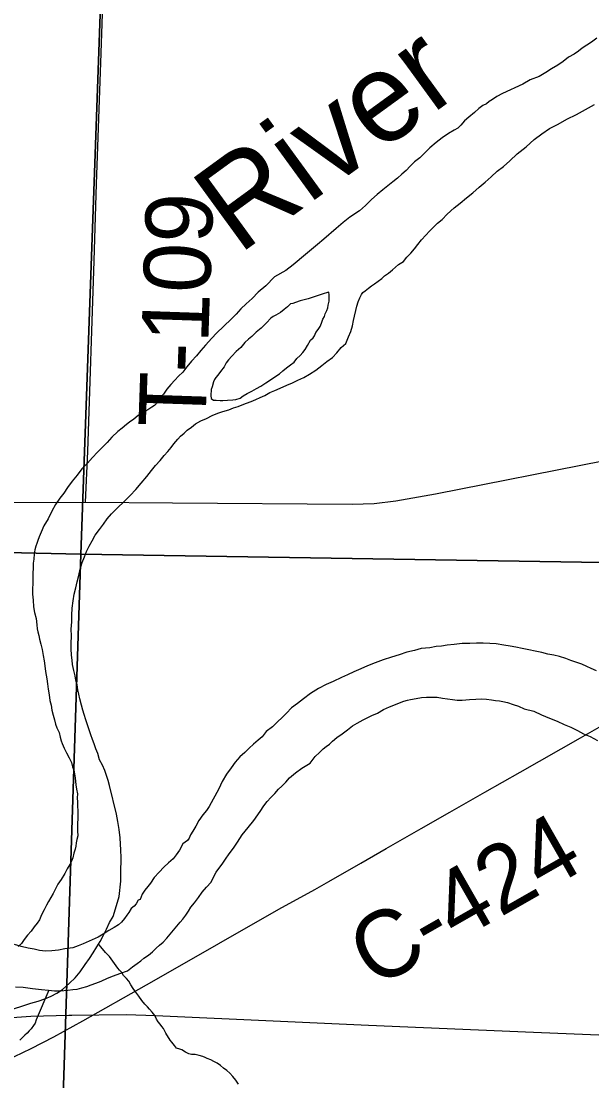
# Model space of a CAD drawing. Extents: x 2.4 to 73.1, y 4.5 to 25.6.
# Drawn here: x 42.5206 to 42.7626, y 20.9109 to 21.3601 of the extents above; entities that cross this region are included whole.
import ezdxf

# ---------------------------------------------------------------- set-up
doc = ezdxf.new("R2010")
doc.units = 0
for name, color, linetype in [('GM_X_County_Road', 7, 'Continuous'), ('GM_X_County_Road_Text', 7, 'Continuous'), ('GM_X_Major_River', 7, 'Continuous'), ('GM_X_Major_River_Text', 7, 'Continuous'), ('GM_X_Minor_River', 7, 'Continuous'), ('GM_X_Section', 7, 'Continuous'), ('GM_X_Township_Road', 7, 'Continuous'), ('GM_X_Township_Road_Text', 7, 'Continuous')]:
    doc.layers.add(name, color=color, linetype=linetype)

msp = doc.modelspace()

# ---------------------------------------------------------------- linework, layer by layer
at = {"layer": 'GM_X_County_Road'}
for points in [[(42.64518, 20.99197), (42.65115, 20.99542), (42.66464, 21.00314), (42.67544, 21.00931), (42.69029, 21.0178), (42.70244, 21.02473), (42.71728, 21.03322), (42.73215, 21.04168), (42.7578, 21.05632), (42.78752, 21.07326), (42.81189, 21.08703), (42.82281, 21.093), (42.83389, 21.09867), (42.83472, 21.09908)], [(42.579, 20.9546), (42.62982, 20.9836), (42.64518, 20.99197)], [(42.38806, 20.90622), (42.39204, 20.9054), (42.39969, 20.90414), (42.40739, 20.90322), (42.41512, 20.90261), (42.42442, 20.90223), (42.43372, 20.90219), (42.44147, 20.90244), (42.44765, 20.90289), (42.4569, 20.90394), (42.46609, 20.90536), (42.47219, 20.90651), (42.48124, 20.90864), (42.48873, 20.91065), (42.49615, 20.9129), (42.50349, 20.91541), (42.51073, 20.91818), (42.51785, 20.92123), (42.52486, 20.92456), (42.53452, 20.92952), (42.54676, 20.93627), (42.57377, 20.95164), (42.579, 20.9546)], [(42.48212, 20.93453), (42.49531, 20.93598), (42.51081, 20.9373), (42.52477, 20.93826), (42.54082, 20.93877), (42.54171, 20.93877)], [(42.54171, 20.93877), (42.54215, 20.93877), (42.56512, 20.939), (42.57759, 20.93858), (42.63052, 20.93612), (42.66787, 20.93441), (42.73793, 20.93149), (42.76898, 20.93028)]]:
    msp.add_lwpolyline(points, dxfattribs=at)
at = {"layer": 'GM_X_Major_River'}
for points in [[(42.76475, 21.35287), (42.76243, 21.35121), (42.7605, 21.34992), (42.75857, 21.34864), (42.75702, 21.34734), (42.75509, 21.34605), (42.75278, 21.34478), (42.75046, 21.34293), (42.74815, 21.34146), (42.74545, 21.33981), (42.74314, 21.33834), (42.74025, 21.3367), (42.73641, 21.33527), (42.73333, 21.33344), (42.72468, 21.32945), (42.72237, 21.32817), (42.72044, 21.32689), (42.71909, 21.32597), (42.71793, 21.32504), (42.71639, 21.32432), (42.71466, 21.32303), (42.71291, 21.32136)], [(42.57761, 21.17166), (42.57956, 21.1739), (42.58132, 21.17595), (42.58288, 21.17762), (42.58425, 21.1793), (42.58542, 21.18098), (42.58699, 21.18285), (42.58816, 21.18415), (42.58971, 21.18545), (42.59107, 21.18675), (42.59281, 21.18804), (42.59455, 21.18933), (42.59686, 21.19061), (42.59916, 21.1917), (42.60166, 21.19297), (42.60396, 21.19387), (42.60607, 21.19458), (42.60875, 21.19528), (42.61067, 21.19619), (42.61258, 21.19671), (42.61431, 21.19743), (42.61623, 21.19815), (42.61814, 21.19887), (42.62007, 21.19977), (42.62198, 21.20049), (42.6239, 21.2014), (42.62602, 21.20268), (42.62814, 21.20358), (42.63044, 21.20448), (42.63332, 21.20575), (42.63562, 21.20683), (42.63793, 21.20792), (42.64042, 21.209), (42.64293, 21.21047), (42.64563, 21.21212), (42.64814, 21.21415), (42.65027, 21.21581), (42.65259, 21.21747), (42.65454, 21.21952), (42.6563, 21.22176), (42.65824, 21.22342), (42.65944, 21.22624), (42.66044, 21.2285), (42.66107, 21.23096), (42.6615, 21.23323), (42.66297, 21.23927), (42.66358, 21.24116), (42.66419, 21.24286), (42.66498, 21.24417), (42.66557, 21.2451), (42.66654, 21.24584), (42.66789, 21.24695), (42.66924, 21.24787), (42.6704, 21.24879), (42.67195, 21.2499), (42.67349, 21.25101), (42.67466, 21.25212), (42.6764, 21.25322), (42.67814, 21.2547), (42.67931, 21.25581), (42.68066, 21.25692), (42.68278, 21.2582), (42.68416, 21.26007), (42.6859, 21.26174), (42.68747, 21.26361), (42.68884, 21.26548), (42.6904, 21.26734), (42.69216, 21.26939), (42.69372, 21.27107), (42.69527, 21.27255), (42.69721, 21.27441), (42.69915, 21.27607), (42.70129, 21.27831), (42.7042, 21.2809), (42.70672, 21.28293), (42.70943, 21.28515), (42.71214, 21.28737), (42.71486, 21.28978), (42.71738, 21.29181), (42.7199, 21.29403), (42.72242, 21.29645), (42.72513, 21.29848), (42.72785, 21.30089), (42.73095, 21.30386), (42.73482, 21.30681), (42.73813, 21.30996), (42.74141, 21.31236), (42.74469, 21.31456), (42.74835, 21.31638), (42.75201, 21.31858), (42.75604, 21.32058), (42.75989, 21.32258), (42.76374, 21.32477)], [(42.71291, 21.32136), (42.71039, 21.31932), (42.70864, 21.31784), (42.70708, 21.31598), (42.70572, 21.31468), (42.70419, 21.31395), (42.70187, 21.31249), (42.69917, 21.31065), (42.69665, 21.30861), (42.69394, 21.30639), (42.69161, 21.30417), (42.68966, 21.30212), (42.68734, 21.30046), (42.68559, 21.2986), (42.68384, 21.29674), (42.68209, 21.29526), (42.68016, 21.2936), (42.67822, 21.29193), (42.67609, 21.29027), (42.67396, 21.28861), (42.67163, 21.28657), (42.66912, 21.28454), (42.66659, 21.28193), (42.66406, 21.27971), (42.66001, 21.27695), (42.65711, 21.27474), (42.6542, 21.27214), (42.64897, 21.2677), (42.64625, 21.26548), (42.64122, 21.26123), (42.63598, 21.25679), (42.63289, 21.25439), (42.62807, 21.25164), (42.62438, 21.24793), (42.62108, 21.24515), (42.61855, 21.24255), (42.61603, 21.24033), (42.6137, 21.2381), (42.61175, 21.23586), (42.60961, 21.23382), (42.6034, 21.22788), (42.60144, 21.22565), (42.59872, 21.22267), (42.59677, 21.22043), (42.595, 21.21819), (42.59286, 21.21596), (42.59091, 21.21354), (42.58915, 21.2113), (42.5874, 21.20962), (42.58584, 21.20795), (42.58409, 21.20609), (42.58233, 21.20404), (42.58095, 21.20198), (42.5792, 21.20012), (42.57801, 21.19806), (42.57723, 21.19713), (42.57607, 21.19639), (42.57434, 21.19529), (42.57241, 21.19419), (42.57029, 21.19291), (42.56836, 21.19144), (42.56662, 21.19015), (42.56526, 21.18904), (42.56352, 21.18756), (42.56158, 21.18608), (42.55906, 21.18367), (42.55711, 21.18143), (42.55497, 21.17939), (42.55302, 21.17734), (42.55088, 21.17511), (42.54874, 21.17269), (42.5464, 21.17027), (42.54444, 21.16766), (42.54229, 21.16505), (42.54033, 21.16243), (42.53876, 21.16), (42.537, 21.15795), (42.53523, 21.15514), (42.53364, 21.15232), (42.53205, 21.14913), (42.53027, 21.14613), (42.52907, 21.1435), (42.52826, 21.14143), (42.52766, 21.13992), (42.52725, 21.1386), (42.52684, 21.13747), (42.52643, 21.13596), (42.5262, 21.13425), (42.52596, 21.13198), (42.52573, 21.13027), (42.52559, 21.12401), (42.52554, 21.12173), (42.52549, 21.11945), (42.52544, 21.11717), (42.52576, 21.1147), (42.52589, 21.11184), (42.52621, 21.10937), (42.52692, 21.10688), (42.52724, 21.10422), (42.52739, 21.1025), (42.52774, 21.10117)], [(42.64828, 21.24432), (42.64231, 21.2424), (42.63887, 21.24152), (42.63696, 21.24081), (42.63581, 21.24045), (42.63485, 21.24028), (42.63349, 21.23899), (42.63214, 21.23788), (42.63059, 21.23658), (42.62866, 21.23548), (42.62751, 21.23494), (42.62654, 21.2342), (42.62459, 21.23216), (42.62245, 21.22993), (42.62032, 21.22826), (42.61838, 21.22641), (42.61703, 21.2253), (42.61547, 21.22381), (42.61371, 21.22176), (42.61178, 21.2201), (42.61002, 21.21805), (42.60847, 21.21656), (42.60749, 21.21525), (42.60669, 21.21356), (42.60512, 21.21151), (42.60395, 21.21001), (42.60316, 21.20908), (42.60257, 21.20814), (42.60217, 21.2072), (42.60155, 21.20513), (42.60115, 21.204), (42.60109, 21.20134), (42.60125, 21.2002), (42.60219, 21.19942), (42.60333, 21.19939), (42.60504, 21.19935), (42.60618, 21.19933), (42.60808, 21.19947), (42.61037, 21.19961), (42.6117, 21.19977), (42.61342, 21.2003), (42.61477, 21.20122), (42.61651, 21.20232), (42.61843, 21.20323), (42.62036, 21.20433), (42.62228, 21.20542), (42.6244, 21.20671), (42.62633, 21.20799), (42.62865, 21.20965), (42.63019, 21.21057), (42.63155, 21.21186), (42.6331, 21.21316), (42.63484, 21.21445), (42.63639, 21.21555), (42.63756, 21.21705), (42.63892, 21.21835), (42.64009, 21.21965), (42.64107, 21.22096), (42.64206, 21.22265), (42.64325, 21.2249), (42.64441, 21.22582), (42.64501, 21.22676), (42.64561, 21.22807), (42.64658, 21.22938), (42.64737, 21.2307), (42.64798, 21.23201), (42.64858, 21.23371), (42.64918, 21.23483), (42.64958, 21.23596), (42.65019, 21.23747), (42.65059, 21.2386), (42.65081, 21.23974), (42.65123, 21.24144), (42.65125, 21.24239), (42.65129, 21.24428), (42.65111, 21.24506), (42.65101, 21.2452)], [(42.65101, 21.2452), (42.64828, 21.24432)], [(42.51731, 20.94145), (42.52133, 20.94269), (42.52478, 20.94375), (42.52784, 20.94464), (42.53071, 20.94571), (42.5334, 20.94679), (42.53571, 20.94807), (42.53821, 20.94953), (42.54113, 20.95232), (42.54346, 20.95454), (42.54561, 20.95715), (42.54777, 20.96015), (42.54954, 20.96277), (42.55111, 20.9652), (42.55269, 20.96763), (42.55407, 20.96988), (42.55546, 20.97232), (42.55685, 20.97514), (42.55805, 20.97796), (42.55963, 20.98059), (42.56066, 20.98379), (42.56211, 20.98908), (42.56282, 20.99552), (42.5629, 20.99894), (42.56305, 21.00558), (42.56292, 21.00862), (42.56266, 21.01395), (42.56217, 21.01738), (42.56168, 21.02081), (42.56099, 21.02387), (42.55803, 21.03609), (42.55751, 21.03819), (42.55679, 21.0403), (42.55608, 21.0424), (42.55518, 21.0447), (42.5539, 21.04701), (42.5532, 21.04968), (42.55229, 21.05161), (42.55158, 21.05371), (42.55086, 21.05563), (42.55014, 21.05754), (42.54943, 21.05965), (42.54872, 21.06175), (42.54801, 21.06386), (42.5473, 21.06615), (42.54677, 21.06807), (42.54625, 21.07017), (42.54555, 21.07284), (42.54502, 21.07475), (42.54468, 21.07666), (42.54435, 21.07876), (42.54382, 21.08067), (42.54348, 21.08258), (42.54296, 21.08487), (42.54245, 21.08735), (42.5423, 21.08925), (42.54197, 21.09135), (42.54184, 21.09401), (42.54189, 21.09629), (42.54196, 21.09952), (42.54184, 21.10237), (42.54209, 21.1054), (42.54216, 21.10825), (42.54223, 21.11129), (42.54267, 21.11432), (42.54312, 21.11716), (42.54375, 21.1198), (42.54438, 21.12245), (42.54501, 21.12509), (42.54564, 21.12774), (42.54646, 21.13057), (42.54747, 21.13302), (42.54828, 21.13528), (42.54947, 21.13753), (42.55066, 21.13978), (42.55205, 21.14222), (42.55381, 21.14465), (42.55557, 21.14689), (42.55714, 21.14914), (42.5589, 21.15119), (42.56687, 21.15899), (42.56921, 21.16159), (42.57155, 21.1642), (42.57389, 21.167), (42.57585, 21.16961), (42.57761, 21.17166)], [(42.52774, 21.10117), (42.52809, 21.09964), (42.52843, 21.09811), (42.52896, 21.09601), (42.52947, 21.09372), (42.52999, 21.09124), (42.53032, 21.08895), (42.53065, 21.08685), (42.53098, 21.08438), (42.53148, 21.08133), (42.53181, 21.07923), (42.53214, 21.07694), (42.53246, 21.07446), (42.53279, 21.07218), (42.53332, 21.07008), (42.53365, 21.06798), (42.53417, 21.06588), (42.5347, 21.06397), (42.53523, 21.06205), (42.53576, 21.06052), (42.53667, 21.0586), (42.53719, 21.0565), (42.53754, 21.05498), (42.53808, 21.05382), (42.5388, 21.05191), (42.5399, 21.04998), (42.54099, 21.04787), (42.5419, 21.04576), (42.54243, 21.04404), (42.54296, 21.04251), (42.54331, 21.04098), (42.54346, 21.03927), (42.54378, 21.03641), (42.54412, 21.0345), (42.54445, 21.03259), (42.54441, 21.03089), (42.54456, 21.02898), (42.54452, 21.02727), (42.54467, 21.02537), (42.54463, 21.02347), (42.54452, 21.01854), (42.54448, 21.01683), (42.54462, 21.01473), (42.54421, 21.01322), (42.54398, 21.01171), (42.54376, 21.01039), (42.54354, 21.00906), (42.54294, 21.00736), (42.54251, 21.00547), (42.54191, 21.00397), (42.54131, 21.00265), (42.54013, 21.00078), (42.53913, 20.99871), (42.53755, 20.99628), (42.53618, 20.99422), (42.53518, 20.99234), (42.53419, 20.99027), (42.5332, 20.98859), (42.53221, 20.9869), (42.53142, 20.9854), (42.53042, 20.98333), (42.52923, 20.98127), (42.52842, 20.9792), (42.52744, 20.9777), (42.52608, 20.97621), (42.52489, 20.97434), (42.52334, 20.97266), (42.52196, 20.97079), (42.52078, 20.96911), (42.51942, 20.96781)], [(42.76457, 21.08467), (42.76231, 21.08567), (42.76042, 21.08648), (42.75835, 21.08747), (42.75628, 21.08828), (42.75364, 21.0891), (42.75157, 21.0899), (42.74892, 21.09072), (42.74646, 21.09135), (42.744, 21.09179), (42.74135, 21.09241), (42.73303, 21.09412), (42.73038, 21.09475), (42.72792, 21.09519), (42.72527, 21.09563), (42.72205, 21.09608), (42.71939, 21.09633), (42.71654, 21.09639), (42.71369, 21.09646), (42.71084, 21.09633), (42.7076, 21.09621), (42.70417, 21.09591), (42.70131, 21.0956), (42.69883, 21.09508), (42.69655, 21.09494), (42.69387, 21.09443), (42.69026, 21.09413), (42.68738, 21.09325), (42.68414, 21.09256), (42.68088, 21.0915), (42.67762, 21.09043), (42.67418, 21.08937), (42.67073, 21.08812), (42.66747, 21.08686), (42.66459, 21.08559), (42.66171, 21.08433), (42.65902, 21.08306), (42.65652, 21.08179), (42.65287, 21.08016), (42.64999, 21.07889), (42.64672, 21.07726), (42.64325, 21.07506), (42.64035, 21.07284), (42.63783, 21.07081), (42.63532, 21.06896), (42.63318, 21.06673), (42.63123, 21.06488), (42.62929, 21.06302), (42.62715, 21.06098), (42.62445, 21.05895), (42.62288, 21.05671), (42.62113, 21.05523)], [(42.59411, 20.98631), (42.59587, 20.98855), (42.59744, 20.99079), (42.5992, 20.99303), (42.60115, 20.99508), (42.60235, 20.99752), (42.60334, 20.9994), (42.60451, 21.00089), (42.60589, 21.00276), (42.60726, 21.00482), (42.60883, 21.00706), (42.6106, 21.00949), (42.61237, 21.01211), (42.61434, 21.01511), (42.61688, 21.01828), (42.61923, 21.02127), (42.62197, 21.025), (42.62355, 21.02744), (42.62492, 21.02931), (42.62648, 21.03098), (42.62823, 21.03265), (42.62979, 21.03452), (42.63115, 21.03581), (42.6329, 21.03749), (42.63446, 21.03935), (42.63698, 21.04138), (42.63969, 21.04341), (42.64316, 21.04561), (42.64531, 21.04841), (42.64706, 21.05008), (42.64862, 21.05157), (42.64997, 21.05268), (42.65132, 21.0536), (42.65268, 21.0549), (42.65443, 21.05638), (42.65675, 21.05804), (42.65906, 21.05969), (42.66119, 21.06135), (42.66312, 21.06245), (42.66562, 21.06391), (42.66735, 21.06483), (42.66928, 21.06573), (42.67177, 21.06681), (42.67428, 21.06828), (42.67677, 21.06936), (42.68291, 21.07188), (42.68444, 21.07223), (42.68578, 21.07258), (42.68807, 21.07291), (42.69036, 21.07343), (42.69246, 21.07357), (42.69473, 21.07352), (42.69701, 21.07347), (42.69929, 21.07304), (42.70137, 21.0728), (42.70346, 21.07256), (42.70554, 21.07232), (42.70763, 21.07228), (42.70916, 21.07243), (42.71068, 21.07259), (42.71335, 21.07272), (42.71563, 21.07286), (42.71791, 21.07262), (42.71999, 21.07238), (42.7217, 21.07215), (42.72341, 21.07192), (42.72492, 21.0717), (42.72681, 21.07128), (42.72927, 21.07046), (42.73153, 21.06965), (42.73398, 21.06864), (42.73795, 21.06761), (42.74133, 21.06601), (42.74472, 21.0646), (42.74793, 21.06339), (42.75094, 21.06199), (42.75376, 21.06079), (42.75658, 21.0594), (42.75902, 21.05801), (42.76185, 21.05681), (42.76504, 21.05522)], [(42.62113, 21.05523), (42.61919, 21.05356), (42.61725, 21.05189), (42.6155, 21.05003), (42.61337, 21.04818), (42.61142, 21.04595), (42.60965, 21.04352), (42.60769, 21.0409), (42.60591, 21.03771), (42.60451, 21.0347), (42.60035, 21.0272), (42.59917, 21.02552), (42.59761, 21.02365), (42.59603, 21.02122), (42.59465, 21.01878), (42.59346, 21.01672), (42.59248, 21.01522), (42.59187, 21.01371), (42.59109, 21.01278), (42.58916, 21.0113), (42.58777, 21.00868), (42.58639, 21.00662), (42.58502, 21.00494), (42.58308, 21.00327), (42.58114, 21.00142), (42.57919, 20.99937), (42.57705, 20.99714), (42.57548, 20.99471), (42.5743, 20.99321), (42.57313, 20.99172), (42.57195, 20.99003), (42.57114, 20.98777), (42.57018, 20.98742), (42.56939, 20.98591), (42.5686, 20.98498), (42.56725, 20.98387), (42.56626, 20.98218), (42.56548, 20.98106), (42.5645, 20.97976), (42.56313, 20.97808), (42.56196, 20.97696), (42.56004, 20.97587), (42.55773, 20.97459), (42.55541, 20.97312), (42.55329, 20.97184), (42.54695, 20.96894), (42.54484, 20.96804), (42.54254, 20.96733), (42.53911, 20.96684), (42.53644, 20.96633), (42.53358, 20.96601), (42.53092, 20.96588), (42.52845, 20.96613), (42.52618, 20.96675), (42.52353, 20.96719), (42.52069, 20.96782), (42.51786, 20.96864)], [(42.51822, 20.95078), (42.52145, 20.95052), (42.52543, 20.95005), (42.52922, 20.94958), (42.53225, 20.94933), (42.53472, 20.94908), (42.53719, 20.94902), (42.54043, 20.94933), (42.54253, 20.94966), (42.54443, 20.94981), (42.54635, 20.95034), (42.54845, 20.95086), (42.55037, 20.95158), (42.55228, 20.9523), (42.55458, 20.95319), (42.55727, 20.95446), (42.55976, 20.95536), (42.56245, 20.95644), (42.56571, 20.9575), (42.56784, 20.95916), (42.56977, 20.96064), (42.57132, 20.96174), (42.57267, 20.96285), (42.5746, 20.96414), (42.57635, 20.96562), (42.5779, 20.96711), (42.57926, 20.9684), (42.58081, 20.9697), (42.58237, 20.97137), (42.58374, 20.97305), (42.58803, 20.97809), (42.5892, 20.97939), (42.59038, 20.98107), (42.59156, 20.98276), (42.59255, 20.98444), (42.59411, 20.98631)]]:
    msp.add_lwpolyline(points, dxfattribs=at)
at = {"layer": 'GM_X_Minor_River'}
for points in [[(42.61039, 20.91277), (42.60909, 20.91413), (42.60779, 20.9153), (42.60648, 20.91628), (42.60517, 20.91745), (42.60367, 20.91843), (42.60236, 20.91903), (42.60104, 20.91982), (42.59954, 20.92042), (42.5986, 20.92082), (42.59765, 20.92122), (42.59614, 20.92164), (42.59444, 20.92206), (42.59292, 20.92209), (42.59178, 20.92231), (42.59028, 20.9231), (42.58878, 20.92408), (42.58784, 20.92429), (42.58652, 20.9247), (42.58559, 20.92586), (42.58448, 20.92722), (42.58374, 20.92818), (42.58191, 20.93107), (42.581, 20.933), (42.58026, 20.93396), (42.57952, 20.93493), (42.57878, 20.93589), (42.57805, 20.93705), (42.57732, 20.93859), (42.57621, 20.93994), (42.5751, 20.9413), (42.57417, 20.94227), (42.57306, 20.94343), (42.57176, 20.94498), (42.57047, 20.94672), (42.56918, 20.94846), (42.56807, 20.95), (42.56716, 20.95154), (42.56624, 20.95308), (42.56532, 20.95424), (42.56402, 20.9556), (42.56328, 20.95676), (42.56235, 20.95773), (42.56161, 20.9587), (42.56087, 20.95966), (42.56014, 20.96063), (42.55885, 20.96256), (42.55811, 20.96352), (42.55644, 20.96527), (42.55514, 20.96682), (42.55421, 20.96779), (42.55348, 20.96895), (42.55329, 20.96895), (42.55348, 20.96895)], [(42.53236, 20.94931), (42.52703, 20.93672), (42.52662, 20.93539), (42.52583, 20.93427), (42.52485, 20.93296), (42.52407, 20.93203), (42.5231, 20.9311), (42.52213, 20.93018), (42.52116, 20.92925), (42.51999, 20.92813)], [(42.61279, 20.90949), (42.61169, 20.91122), (42.61039, 20.91277)]]:
    msp.add_lwpolyline(points, dxfattribs=at)
at = {"layer": 'GM_X_Section'}
for points in [[(42.56467, 21.65913), (42.54599, 21.1341), (42.04233, 21.14544), (42.06046, 21.67149), (42.06502, 21.67138)], [(43.06884, 21.64518), (43.05029, 21.12615), (42.54599, 21.1341), (42.56467, 21.65913), (42.5681, 21.65904)], [(42.54599, 21.1341), (42.52955, 20.63169), (42.02448, 20.64742), (42.04233, 21.14544)], [(43.03309, 20.62339), (42.52955, 20.63169), (42.54599, 21.1341), (43.05029, 21.12615)]]:
    msp.add_lwpolyline(points, close=True, dxfattribs=at)
at = {"layer": 'GM_X_Township_Road'}
for points in [[(42.54791, 21.15619), (42.54888, 21.17762), (42.55152, 21.25849), (42.55257, 21.29115), (42.55444, 21.34246), (42.55584, 21.38404)], [(42.54791, 21.15619), (42.5848, 21.15587), (42.66094, 21.15533), (42.67025, 21.15569), (42.67951, 21.15674), (42.69634, 21.1597), (42.76799, 21.17381)], [(42.51174, 21.1561), (42.54791, 21.15619)]]:
    msp.add_lwpolyline(points, dxfattribs=at)

# ---------------------------------------------------------------- texts
at = {"layer": 'GM_X_County_Road_Text'}
msp.add_text('C-424', height=0.028409, rotation=29.7445, dxfattribs=at).set_placement((42.67053, 20.94971))
at = {"layer": 'GM_X_Major_River_Text'}
msp.add_text('River', height=0.037899, rotation=36.0568, dxfattribs=at).set_placement((42.61279, 21.26078))
at = {"layer": 'GM_X_Township_Road_Text'}
msp.add_text('T-109', height=0.028409, rotation=88.0348, dxfattribs=at).set_placement((42.59871, 21.18756))

doc.saveas('drawing.dxf')
